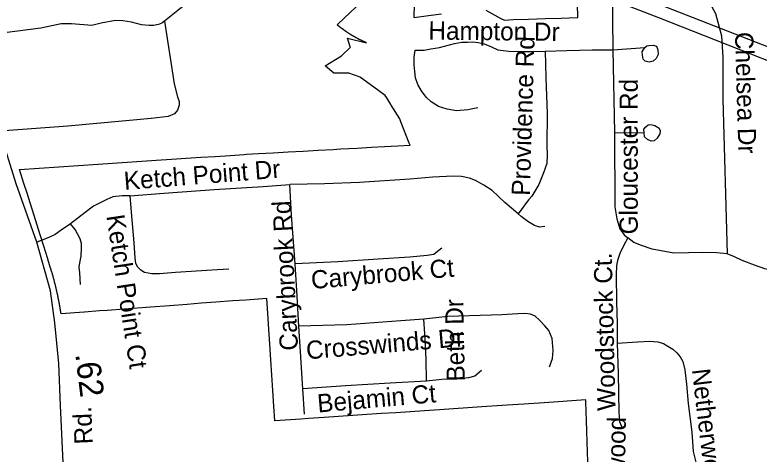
# Model space of a CAD drawing. Extents: x 2220236 to 2384410, y 720751 to 894131.
# Drawn here: x 2333873 to 2337759, y 801101 to 803394 of the extents above; entities that cross this region are included whole.
import ezdxf

# ---------------------------------------------------------------- set-up
doc = ezdxf.new("R2010")
doc.units = 0
doc.layers.add('Default', color=7, linetype='Continuous')

msp = doc.modelspace()

# ---------------------------------------------------------------- linework, layer by layer
at = {"layer": 'Default'}
for p, q in [((2336995.5, 803212.5), (2337163.1, 803223.8)), ((2336995.5, 803212.5), (2337004.4, 802779.9)), ((2337004.4, 802779.9), (2337158.5, 802777.8)), ((2335384.9, 801309.7), (2335376.7, 801442.7))]:
    msp.add_line(p, q, dxfattribs=at)
for points in [[(2345020.4, 803226.3), (2344378.1, 802602.8), (2343567.7, 801835.2), (2342903.1, 801229.4), (2341981, 801590.2), (2340880.4, 802014.8), (2339974.4, 802379.8), (2338913.6, 802794.9), (2336720, 803652.3), (2335727.9, 804032.2), (2334504.4, 804523.2), (2333596.3, 804882.3), (2333041.1, 805671.2), (2333024.7, 805701.1)], [(2345128.8, 803203.5), (2344288.5, 802405.7), (2343608.3, 801777.6), (2342914.2, 801143.7), (2342458.1, 801324.1), (2341142.3, 801844), (2339390.6, 802528.8), (2337235.2, 803378.6), (2335128.1, 804193), (2333939.1, 804652.4), (2333547.2, 804811.7), (2333272.3, 805222.2), (2333026.4, 805555.2)], [(2335640.1, 804185), (2335600, 804180.6), (2335564.2, 804170.1), (2335546.3, 804158), (2335526.7, 804139.8), (2335489.2, 804097.3), (2335445.4, 804076.9), (2335355.9, 804043.8), (2335246.1, 804012.3), (2335164.7, 803967.4), (2335139.1, 803939.1), (2335119.7, 803892.9), (2335108.4, 803838.8), (2335095, 803788.6), (2335078, 803694.5), (2335062.4, 803670.3), (2335030.7, 803638), (2334963.2, 803605.2), (2334907.8, 803566.5), (2334723.6, 803416.3), (2334654.2, 803361.5)], [(2337288, 803800.9), (2337510.5, 803439.9), (2337530.8, 803402.1), (2337562.2, 803284.5), (2337569.6, 803172.6), (2337570.1, 802954.7), (2337592.9, 802146.9)], [(2337088.1, 803672.7), (2337055.6, 803647), (2337030.4, 803612), (2337004.9, 803569.7), (2336995.8, 803503.7), (2336993.3, 803373.5), (2336995.5, 803212.5)], [(2336332.5, 803418.4), (2336411, 803375.9), (2336429.5, 803366.1), (2336475, 803369.8), (2336555.5, 803372.2), (2336642.8, 803374.8), (2336726, 803376.3), (2336810, 803379.8), (2336812.8, 803379.9), (2336808, 803595.4)], [(2336332.5, 803418.4), (2336411, 803375.9), (2336429.5, 803366.1), (2336475, 803369.8), (2336555.5, 803372.2), (2336642.8, 803374.8), (2336726, 803376.3), (2336810, 803379.8), (2336812.8, 803379.9), (2336808, 803595.4)], [(2336866.8, 801013.4), (2336863.5, 801111.6), (2336858, 801274.9), (2336855, 801372.3), (2336854.5, 801384.1), (2336636.5, 801369.4), (2336530.5, 801362.3), (2336443.5, 801356.4), (2336312.2, 801347.6), (2336237.8, 801342.6), (2336163.8, 801337.6), (2336090, 801332.6), (2336012.2, 801327.4), (2335937.8, 801322.4), (2335862.2, 801317.3), (2335787.8, 801312.3), (2335711.5, 801307.2), (2335637.5, 801302.2), (2335563.2, 801297.2), (2335488.8, 801292.1), (2335407, 801286.6), (2335366, 801283.9), (2335231, 801274.8), (2335226, 801351.2), (2335220.5, 801433.2), (2335215, 801513.5), (2335209.8, 801593.4), (2335204.2, 801675.1), (2335199, 801754.2), (2335193.5, 801836), (2335188.2, 801913.8), (2335079.2, 801904.6), (2335011, 801900.8), (2334921.8, 801894.1), (2334846.2, 801888.4), (2334773, 801882.9), (2334681.2, 801875.9), (2334581.5, 801868.4), (2334444.2, 801858.1), (2334355.5, 801851.4), (2334316, 801848.4), (2334236.5, 801842.4), (2334234.5, 801842.3), (2334114.5, 801833.2), (2334114, 801837), (2334113.8, 801839.5), (2334113, 801844.4), (2334112, 801849.4), (2334111.2, 801854.3), (2334110.5, 801859.2), (2334110, 801861.8), (2334109.2, 801866.6), (2334108.5, 801871.6), (2334107.5, 801876.5), (2334107.2, 801879), (2334106.2, 801883.9), (2334105.8, 801886.4), (2334105, 801891.2), (2334104.5, 801893.8), (2334103.5, 801898.6), (2334102.5, 801903.6), (2334101.8, 801908.4), (2334101.2, 801910.9), (2334100.2, 801915.8), (2334099.2, 801920.7), (2334098.2, 801925.6), (2334097, 801930.5), (2334096, 801935.4), (2334095.5, 801937.9), (2334095, 801940.2), (2334094, 801945.1), (2334093.2, 801947.6), (2334092.2, 801952.4), (2334091.2, 801957.3), (2334090.5, 801959.8), (2334089.5, 801964.6), (2334088.8, 801967.1), (2334087.8, 801971.9), (2334087, 801974.4), (2334086, 801979.2), (2334084.8, 801984.1), (2334083.5, 801988.9), (2334082.2, 801993.8), (2334081, 801998.6), (2334079.8, 802003.4), (2334078.5, 802008.2), (2334077.8, 802010.7), (2334076.5, 802015.5), (2334075, 802020.3), (2334073.8, 802025.1), (2334072.5, 802029.9), (2334071, 802034.8), (2334070.2, 802037.2), (2334069, 802041.9), (2334067.5, 802046.8), (2334066, 802051.6), (2334064.8, 802056.3), (2334063.2, 802061.1), (2334061.8, 802065.9), (2334061.5, 802066.9), (2334061, 802068.3), (2334058, 802077.8), (2334050.5, 802101.8), (2334048.8, 802107.2), (2334043.2, 802125), (2334034.2, 802153.4), (2334022, 802191.2), (2334005.2, 802246.3), (2333973.2, 802347.6), (2333952.8, 802412.5), (2333952.5, 802413.7), (2333936.8, 802463.6), (2333920.8, 802514.1), (2333897.5, 802587.2), (2334308.2, 802614.8), (2334383.2, 802619.8), (2334460, 802624.9), (2334535.5, 802629.9), (2334611.5, 802635.1), (2334690.5, 802640.4), (2334768.2, 802645.6), (2334844.5, 802650.7), (2334919.5, 802655.7), (2334997.2, 802660.9), (2335070.5, 802665.8), (2335082.2, 802666.6), (2335145.2, 802670.2), (2335222.8, 802674.6), (2335301, 802679), (2335378.2, 802683.3), (2335457, 802687.8), (2335535, 802692.2), (2335574.2, 802694.4), (2335660.5, 802699.2), (2335735, 802703.5), (2335803.8, 802707.4), (2335873.2, 802711.3), (2335936.5, 802714.8), (2335932.5, 802724.5), (2335889, 802836.2), (2335882.8, 802852.2), (2335838, 802923.6), (2335836.8, 802925.7), (2335815, 802960.6), (2335807, 802973.3), (2335747.2, 803017.2), (2335678.8, 803067.9), (2335677, 803068.6), (2335617.8, 803089.5), (2335539.5, 803090.7), (2335494.8, 803126.4), (2335493, 803127.9), (2335579.2, 803179.8), (2335625.5, 803225.4), (2335624.8, 803226.9), (2335609.8, 803272.8), (2335709, 803247.8), (2335708, 803249.1), (2335706.8, 803249.6), (2335705.8, 803250.1), (2335704.5, 803250.6), (2335703.5, 803251.1), (2335702.2, 803251.6), (2335701.2, 803252.1), (2335700, 803252.6), (2335698.8, 803253.1), (2335697.8, 803253.6), (2335696.5, 803254.1), (2335695.5, 803254.6), (2335694.2, 803255.1), (2335693.2, 803255.6), (2335692, 803256.2), (2335691, 803256.7), (2335689.8, 803257.2), (2335688.8, 803257.8), (2335687.5, 803258.2), (2335686.5, 803258.8), (2335685.2, 803259.3), (2335684.2, 803259.9), (2335683, 803260.4), (2335682, 803260.9), (2335680.8, 803261.5), (2335679.8, 803262.1), (2335678.5, 803262.6), (2335677.5, 803263.1), (2335676.2, 803263.7), (2335675.2, 803264.2), (2335674.2, 803264.8), (2335673, 803265.4), (2335672, 803265.9), (2335670.8, 803266.5), (2335669.8, 803267.1), (2335668.5, 803267.6), (2335667.5, 803268.2), (2335666.5, 803268.8), (2335665.2, 803269.3), (2335664.2, 803269.9), (2335663, 803270.5), (2335662, 803271.1), (2335661, 803271.7), (2335659.8, 803272.2), (2335658.8, 803272.8), (2335657.5, 803273.4), (2335656.5, 803274), (2335655.5, 803274.6), (2335654.2, 803275.2), (2335653.2, 803275.8), (2335652.2, 803276.4), (2335651, 803277), (2335650, 803277.6), (2335649, 803278.2), (2335647.8, 803278.8), (2335646.8, 803279.4), (2335645.8, 803280.1), (2335644.5, 803280.7), (2335643.5, 803281.3), (2335642.5, 803281.9), (2335641.2, 803282.6), (2335640.2, 803283.2), (2335639.2, 803283.8), (2335638, 803284.4), (2335637, 803285.1), (2335636, 803285.7), (2335635, 803286.3), (2335633.8, 803287), (2335632.8, 803287.6), (2335631.8, 803288.2), (2335630.8, 803288.9), (2335629.5, 803289.6), (2335628.5, 803290.2), (2335627.5, 803290.9), (2335626.5, 803291.5), (2335625.2, 803292.2), (2335624.2, 803292.8), (2335623.2, 803293.5), (2335622.2, 803294.1), (2335621, 803294.8), (2335620, 803295.5), (2335619, 803296.1), (2335618, 803296.8), (2335617, 803297.5), (2335616, 803298.2), (2335614.8, 803298.8), (2335613.8, 803299.5), (2335612.8, 803300.2), (2335611.8, 803300.9), (2335610.8, 803301.6), (2335609.8, 803302.2), (2335608.5, 803302.9), (2335607.5, 803303.6), (2335606.5, 803304.3), (2335605.5, 803305), (2335604.5, 803305.8), (2335603.5, 803306.4), (2335602.5, 803307.1), (2335601.5, 803307.8), (2335600.5, 803308.6), (2335599.2, 803309.2), (2335598.2, 803309.9), (2335597.2, 803310.7), (2335596.2, 803311.4), (2335595.2, 803312.1), (2335594.2, 803312.8), (2335593.2, 803313.6), (2335592.2, 803314.2), (2335591.2, 803315), (2335590.2, 803315.7), (2335588.2, 803317.2), (2335587.2, 803317.9), (2335581.2, 803322.4), (2335580.2, 803323.1), (2335579.2, 803323.8), (2335578.2, 803324.6), (2335572.2, 803329.1), (2335571.2, 803329.9), (2335569.2, 803331.4), (2335568.5, 803332.2), (2335567.5, 803333), (2335566.5, 803333.8), (2335565.5, 803334.6), (2335564.5, 803335.3), (2335563.5, 803336.1), (2335562.5, 803336.9), (2335561.5, 803337.7), (2335560.8, 803338.4), (2335559.8, 803339.2), (2335558.8, 803340.1), (2335557.8, 803340.8), (2335556.8, 803341.6), (2335555.8, 803342.4), (2335595, 803379.1), (2335681.5, 803460.1)], [(2336866.8, 801013.4), (2336863.5, 801111.6), (2336858, 801274.9), (2336855, 801372.3), (2336854.5, 801384.1), (2336636.5, 801369.4), (2336530.5, 801362.3), (2336443.5, 801356.4), (2336312.2, 801347.6), (2336237.8, 801342.6), (2336163.8, 801337.6), (2336090, 801332.6), (2336012.2, 801327.4), (2335937.8, 801322.4), (2335862.2, 801317.3), (2335787.8, 801312.3), (2335711.5, 801307.2), (2335637.5, 801302.2), (2335563.2, 801297.2), (2335488.8, 801292.1), (2335407, 801286.6), (2335366, 801283.9), (2335231, 801274.8), (2335226, 801351.2), (2335220.5, 801433.2), (2335215, 801513.5), (2335209.8, 801593.4), (2335204.2, 801675.1), (2335199, 801754.2), (2335193.5, 801836), (2335188.2, 801913.8), (2335079.2, 801904.6), (2335011, 801900.8), (2334921.8, 801894.1), (2334846.2, 801888.4), (2334773, 801882.9), (2334681.2, 801875.9), (2334581.5, 801868.4), (2334444.2, 801858.1), (2334355.5, 801851.4), (2334316, 801848.4), (2334236.5, 801842.4), (2334234.5, 801842.3), (2334114.5, 801833.2), (2334114, 801837), (2334113.8, 801839.5), (2334113, 801844.4), (2334112, 801849.4), (2334111.2, 801854.3), (2334110.5, 801859.2), (2334110, 801861.8), (2334109.2, 801866.6), (2334108.5, 801871.6), (2334107.5, 801876.5), (2334107.2, 801879), (2334106.2, 801883.9), (2334105.8, 801886.4), (2334105, 801891.2), (2334104.5, 801893.8), (2334103.5, 801898.6), (2334102.5, 801903.6), (2334101.8, 801908.4), (2334101.2, 801910.9), (2334100.2, 801915.8), (2334099.2, 801920.7), (2334098.2, 801925.6), (2334097, 801930.5), (2334096, 801935.4), (2334095.5, 801937.9), (2334095, 801940.2), (2334094, 801945.1), (2334093.2, 801947.6), (2334092.2, 801952.4), (2334091.2, 801957.3), (2334090.5, 801959.8), (2334089.5, 801964.6), (2334088.8, 801967.1), (2334087.8, 801971.9), (2334087, 801974.4), (2334086, 801979.2), (2334084.8, 801984.1), (2334083.5, 801988.9), (2334082.2, 801993.8), (2334081, 801998.6), (2334079.8, 802003.4), (2334078.5, 802008.2), (2334077.8, 802010.7), (2334076.5, 802015.5), (2334075, 802020.3), (2334073.8, 802025.1), (2334072.5, 802029.9), (2334071, 802034.8), (2334070.2, 802037.2), (2334069, 802041.9), (2334067.5, 802046.8), (2334066, 802051.6), (2334064.8, 802056.3), (2334063.2, 802061.1), (2334061.8, 802065.9), (2334061.5, 802066.9), (2334061, 802068.3), (2334058, 802077.8), (2334050.5, 802101.8), (2334048.8, 802107.2), (2334043.2, 802125), (2334034.2, 802153.4), (2334022, 802191.2), (2334005.2, 802246.3), (2333973.2, 802347.6), (2333952.8, 802412.5), (2333952.5, 802413.7), (2333936.8, 802463.6), (2333920.8, 802514.1), (2333897.5, 802587.2), (2334308.2, 802614.8), (2334383.2, 802619.8), (2334460, 802624.9), (2334535.5, 802629.9), (2334611.5, 802635.1), (2334690.5, 802640.4), (2334768.2, 802645.6), (2334844.5, 802650.7), (2334919.5, 802655.7), (2334997.2, 802660.9), (2335070.5, 802665.8), (2335082.2, 802666.6), (2335145.2, 802670.2), (2335222.8, 802674.6), (2335301, 802679), (2335378.2, 802683.3), (2335457, 802687.8), (2335535, 802692.2), (2335574.2, 802694.4), (2335660.5, 802699.2), (2335735, 802703.5), (2335803.8, 802707.4), (2335873.2, 802711.3), (2335936.5, 802714.8), (2335932.5, 802724.5), (2335889, 802836.2), (2335882.8, 802852.2), (2335838, 802923.6), (2335836.8, 802925.7), (2335815, 802960.6), (2335807, 802973.3), (2335747.2, 803017.2), (2335678.8, 803067.9), (2335677, 803068.6), (2335617.8, 803089.5), (2335539.5, 803090.7), (2335494.8, 803126.4), (2335493, 803127.9), (2335579.2, 803179.8), (2335625.5, 803225.4), (2335624.8, 803226.9), (2335609.8, 803272.8), (2335709, 803247.8), (2335708, 803249.1), (2335706.8, 803249.6), (2335705.8, 803250.1), (2335704.5, 803250.6), (2335703.5, 803251.1), (2335702.2, 803251.6), (2335701.2, 803252.1), (2335700, 803252.6), (2335698.8, 803253.1), (2335697.8, 803253.6), (2335696.5, 803254.1), (2335695.5, 803254.6), (2335694.2, 803255.1), (2335693.2, 803255.6), (2335692, 803256.2), (2335691, 803256.7), (2335689.8, 803257.2), (2335688.8, 803257.8), (2335687.5, 803258.2), (2335686.5, 803258.8), (2335685.2, 803259.3), (2335684.2, 803259.9), (2335683, 803260.4), (2335682, 803260.9), (2335680.8, 803261.5), (2335679.8, 803262.1), (2335678.5, 803262.6), (2335677.5, 803263.1), (2335676.2, 803263.7), (2335675.2, 803264.2), (2335674.2, 803264.8), (2335673, 803265.4), (2335672, 803265.9), (2335670.8, 803266.5), (2335669.8, 803267.1), (2335668.5, 803267.6), (2335667.5, 803268.2), (2335666.5, 803268.8), (2335665.2, 803269.3), (2335664.2, 803269.9), (2335663, 803270.5), (2335662, 803271.1), (2335661, 803271.7), (2335659.8, 803272.2), (2335658.8, 803272.8), (2335657.5, 803273.4), (2335656.5, 803274), (2335655.5, 803274.6), (2335654.2, 803275.2), (2335653.2, 803275.8), (2335652.2, 803276.4), (2335651, 803277), (2335650, 803277.6), (2335649, 803278.2), (2335647.8, 803278.8), (2335646.8, 803279.4), (2335645.8, 803280.1), (2335644.5, 803280.7), (2335643.5, 803281.3), (2335642.5, 803281.9), (2335641.2, 803282.6), (2335640.2, 803283.2), (2335639.2, 803283.8), (2335638, 803284.4), (2335637, 803285.1), (2335636, 803285.7), (2335635, 803286.3), (2335633.8, 803287), (2335632.8, 803287.6), (2335631.8, 803288.2), (2335630.8, 803288.9), (2335629.5, 803289.6), (2335628.5, 803290.2), (2335627.5, 803290.9), (2335626.5, 803291.5), (2335625.2, 803292.2), (2335624.2, 803292.8), (2335623.2, 803293.5), (2335622.2, 803294.1), (2335621, 803294.8), (2335620, 803295.5), (2335619, 803296.1), (2335618, 803296.8), (2335617, 803297.5), (2335616, 803298.2), (2335614.8, 803298.8), (2335613.8, 803299.5), (2335612.8, 803300.2), (2335611.8, 803300.9), (2335610.8, 803301.6), (2335609.8, 803302.2), (2335608.5, 803302.9), (2335607.5, 803303.6), (2335606.5, 803304.3), (2335605.5, 803305), (2335604.5, 803305.8), (2335603.5, 803306.4), (2335602.5, 803307.1), (2335601.5, 803307.8), (2335600.5, 803308.6), (2335599.2, 803309.2), (2335598.2, 803309.9), (2335597.2, 803310.7), (2335596.2, 803311.4), (2335595.2, 803312.1), (2335594.2, 803312.8), (2335593.2, 803313.6), (2335592.2, 803314.2), (2335591.2, 803315), (2335590.2, 803315.7), (2335588.2, 803317.2), (2335587.2, 803317.9), (2335581.2, 803322.4), (2335580.2, 803323.1), (2335579.2, 803323.8), (2335578.2, 803324.6), (2335572.2, 803329.1), (2335571.2, 803329.9), (2335569.2, 803331.4), (2335568.5, 803332.2), (2335567.5, 803333), (2335566.5, 803333.8), (2335565.5, 803334.6), (2335564.5, 803335.3), (2335563.5, 803336.1), (2335562.5, 803336.9), (2335561.5, 803337.7), (2335560.8, 803338.4), (2335559.8, 803339.2), (2335558.8, 803340.1), (2335557.8, 803340.8), (2335556.8, 803341.6), (2335555.8, 803342.4), (2335595, 803379.1), (2335681.5, 803460.1)], [(2335957.5, 803444), (2335956, 803387.6), (2335956, 803381.5), (2335958, 803381), (2336032.8, 803390.6), (2336100.5, 803399.4)], [(2335957.5, 803444), (2335956, 803387.6), (2335956, 803381.5), (2335958, 803381), (2336032.8, 803390.6), (2336100.5, 803399.4)], [(2334064.3, 800149.9), (2334110.3, 800363.9), (2334124.6, 800468.3), (2334136.9, 800572.7), (2334139, 800691.4), (2334134.9, 800873.6), (2334112.4, 801354.7), (2334103.2, 801574.8), (2334082.7, 801785.7), (2334060.2, 801953.5), (2333988.6, 802208.1), (2333880.2, 802512.4), (2333792.9, 802787.3), (2333789.5, 802802.4), (2333731.3, 802976.7), (2333678.1, 803148.2), (2333649.4, 803264.2), (2333634.6, 803385.9), (2333634.2, 803423.9)], [(2334654.2, 803361.5), (2334640.4, 803351.3), (2334622.6, 803343.2), (2334596.5, 803338.7), (2334574.5, 803338.6), (2334534.6, 803342), (2334482.4, 803355.5), (2334436.3, 803362.8), (2334398.2, 803364.4), (2334324.5, 803351.6), (2334274.6, 803339), (2334168.6, 803347.6), (2334114.6, 803347), (2334008.8, 803325.7), (2333819.3, 803301.4), (2333649.4, 803264.2)], [(2334654.2, 803361.5), (2334704.2, 803034.2), (2334723, 802966.5), (2334731.1, 802942.6), (2334731.6, 802922.6), (2334721.8, 802896.4), (2334706, 802878.2), (2334674.1, 802863.9), (2334584.3, 802852.8), (2334149.5, 802813.3), (2333792.9, 802787.3)], [(2336290.2, 802909.6), (2336239.1, 802899.3), (2336179.7, 802893.2), (2336130.6, 802901.4), (2336085.6, 802915.7), (2336046.8, 802940.3), (2336020.2, 802964.8), (2335995.6, 802997.6), (2335977.2, 803030.3), (2335964.9, 803065.1), (2335960.8, 803097.9), (2335958.8, 803132.7), (2335958.8, 803173.7), (2335962.9, 803210.5), (2336009.9, 803210.5), (2336044.7, 803216.6), (2336089.7, 803224.8), (2336169.5, 803245.3), (2336206.3, 803251.4), (2336237, 803251.4), (2336263.6, 803253.5), (2336292.3, 803249.4), (2336323, 803243.3), (2336361.8, 803226.9), (2336394.6, 803212.5), (2336423.2, 803208.5), (2336451.8, 803204.4), (2336517.3, 803202.3), (2336576.6, 803202.3), (2336642.1, 803204.4)], [(2336642.1, 803204.4), (2336646.2, 803065.1), (2336652.3, 802878.9), (2336650.3, 802715.1), (2336652.3, 802661.9), (2336650.3, 802618.9), (2336633.9, 802569.7), (2336609.4, 802508.3), (2336571.8, 802448.3), (2336555.2, 802429.5), (2336502, 802355.8)], [(2336642.1, 803204.4), (2336754.6, 803208.5), (2336887.6, 803212.5), (2336995.5, 803212.5)], [(2337163.1, 803223.8), (2337173, 803231.8), (2337182.9, 803234), (2337206.8, 803236.2), (2337222.9, 803230.5), (2337231.2, 803212.6), (2337231.5, 803186.6), (2337221.7, 803166.4), (2337205.9, 803152.3), (2337186, 803148.1), (2337163.9, 803151.8), (2337153.8, 803163.6), (2337149.6, 803183.6), (2337149.4, 803201.6), (2337163.1, 803223.8)], [(2337158.5, 802777.8), (2337158.1, 802797.8), (2337168, 802809.8), (2337180, 802820.1), (2337193.9, 802822.3), (2337214, 802816.5), (2337238.1, 802802.7), (2337242.3, 802788.9), (2337240.6, 802772.8), (2337226.6, 802750.6), (2337210.8, 802736.6), (2337194.9, 802734.3), (2337176.9, 802744), (2337160.7, 802757.9), (2337158.5, 802777.8)], [(2337004.4, 802779.9), (2337006.1, 802391.9), (2337016.8, 802329.6), (2337032.8, 802277.9), (2337054.2, 802245.8), (2337073.8, 802229.8)], [(2336502, 802355.8), (2336432.4, 802415.2), (2336364.9, 802476.6), (2336321.9, 802505.2), (2336279, 802529.8), (2336246.2, 802542.1), (2336205.3, 802550.3), (2336162.4, 802552.3), (2336056, 802546.2), (2335935.3, 802535.9), (2335673.4, 802519.6), (2335490.3, 802512.4), (2335308.2, 802508.3)], [(2334474.5, 802450), (2334650.4, 802464.3), (2334914.4, 802482.7), (2335170.1, 802499.1), (2335308.2, 802508.3)], [(2335336.8, 802094.8), (2335318.4, 802348.6), (2335308.2, 802508.3)], [(2334474.5, 802450), (2334433.2, 802449.6), (2334385.5, 802444.2), (2334352.8, 802430.5), (2334321.4, 802414.1), (2334284.6, 802396.4), (2334239.6, 802362.3), (2334164.5, 802303.6)], [(2334990.1, 802067.1), (2334902.1, 802061), (2334711.8, 802048.7), (2334627.9, 802042.6), (2334589.1, 802042.6), (2334550.2, 802048.7), (2334531.8, 802061), (2334515.4, 802077.4), (2334505.2, 802095.8), (2334501.1, 802126.5), (2334497, 802204.3), (2334482.7, 802364), (2334474.5, 802450)], [(2336641.1, 802290.3), (2336612.4, 802286.2), (2336585.9, 802294.4), (2336551.1, 802314.9), (2336516.3, 802341.5), (2336502, 802355.8)], [(2334164.5, 802303.6), (2334115.4, 802269.5), (2334084.1, 802247.6), (2334050, 802231.3), (2333988.6, 802208.1)], [(2334215.7, 801986.3), (2334212.3, 802048.4), (2334209.5, 802077), (2334212.3, 802100.2), (2334219.1, 802134.4), (2334221.8, 802175.3), (2334221.8, 802199.9), (2334215, 802224.4), (2334200, 802251.7), (2334187.7, 802273.6), (2334164.5, 802303.6)], [(2337073.8, 802229.8), (2337050.6, 802188.8), (2337032.8, 802147.8), (2337020.3, 802112.2), (2337015, 802085.4), (2337013.2, 802037.3), (2337015, 801894.7), (2337017.7, 801785.1), (2337017.7, 801680)], [(2337592.9, 802146.9), (2337538.6, 802151.4), (2337465.6, 802153.1), (2337390.8, 802151.4), (2337314.2, 802149.6), (2337248.3, 802162.1), (2337200.2, 802171), (2337145, 802190.6), (2337105.8, 802206.6), (2337073.8, 802229.8)], [(2336102, 802176.7), (2336079.5, 802158.2), (2336061.1, 802143.9), (2336026.3, 802137.8), (2335936.3, 802129.6), (2335770.6, 802119.3), (2335559.8, 802105), (2335336.8, 802094.8)], [(2337953.5, 801999.9), (2337915.3, 802029.3), (2337874.3, 802050.7), (2337828, 802059.6), (2337788.8, 802068.5), (2337735.4, 802088.1), (2337671.3, 802111.3), (2337630.3, 802130.9), (2337592.9, 802146.9)], [(2335356.3, 801768.3), (2335346, 801954.5), (2335336.8, 802094.8)], [(2336008.9, 801805.1), (2335888.2, 801796.9), (2335605.9, 801776.4), (2335356.3, 801768.3)], [(2336665.6, 801557.4), (2336680, 801600.4), (2336684.1, 801641.3), (2336677.9, 801704.8), (2336661.5, 801745.7), (2336641.1, 801770.3), (2336612.4, 801801), (2336589.9, 801821.5), (2336565.4, 801831.7), (2336536.7, 801835.8), (2336499.9, 801833.8), (2336416, 801827.6), (2336133.7, 801819.4), (2336008.9, 801805.1)], [(2336023.2, 801481.6), (2336021.2, 801596.3), (2336013, 801729.4), (2336008.9, 801805.1)], [(2335376.7, 801442.7), (2335364.5, 801635.2), (2335356.3, 801768.3)], [(2337017.7, 801680), (2337124.5, 801687.1), (2337188.6, 801690.7), (2337229.6, 801687.1), (2337259.9, 801678.2), (2337283, 801664), (2337308, 801649.7), (2337329.3, 801630.1), (2337347.1, 801608.7), (2337361.4, 801583.8), (2337372.1, 801541), (2337379.2, 801466.2), (2337388.1, 801364.6), (2337407.7, 801214.9), (2337414.8, 801115.1), (2337429.1, 801059.8)], [(2337017.7, 801680), (2337023.9, 801520.5), (2337027.5, 801320.9), (2337031, 801271), (2337043.5, 801237.2)], [(2336309.7, 801536.9), (2336274.9, 801508.3), (2336242.1, 801500.1), (2336199.2, 801493.9), (2336103, 801489.8), (2336023.2, 801481.6)], [(2336023.2, 801481.6), (2335833, 801471.4), (2335599.7, 801457.1), (2335376.7, 801442.7)]]:
    msp.add_lwpolyline(points, dxfattribs=at)

# ---------------------------------------------------------------- texts
for s, height, rotation, p in [('Hampton Dr', 95, 359.3491, (2336032.3, 803265.8)), ('Chelsea Dr', 95, 271.6229, (2337633.2, 803304)), ('Providence Rd', 95, 88.2621, (2336561.8, 802448.9)), ('Gloucester Rd', 95, 90, (2337125.5, 802248.2)), ('Ketch Point Dr', 95, 4.5323, (2334446.1, 802479.7)), ('Carybrook Rd', 95, 92.9401, (2335352.3, 801643.9)), ('Ketch Point Ct', 95, 278.6687, (2334350.7, 802344.6)), ('Carybrook Ct', 95, 5.0029, (2335423.9, 801962.8)), ('Woodstock Ct.', 95, 91.4137, (2337010.1, 801328.4)), ('Beth Dr', 95, 91.213, (2336223, 801481.1)), ('Crosswinds Dr', 95, 4.8211, (2335397.8, 801595.6)), ('.62', 125, 276.8076, (2334188.8, 801623.4)), ('Netherwood Rd', 95, 276.6535, (2337408.1, 801542.4)), ('Bejamin Ct', 95, 5.0029, (2335456.2, 801318)), ('Rd.', 95, 92.4238, (2334279.9, 801154.2)), ('N Applewood', 95, 88.8547, (2337049, 800539.3))]:
    msp.add_text(s, height=height, rotation=rotation, dxfattribs=at).set_placement(p)

doc.saveas('drawing.dxf')
